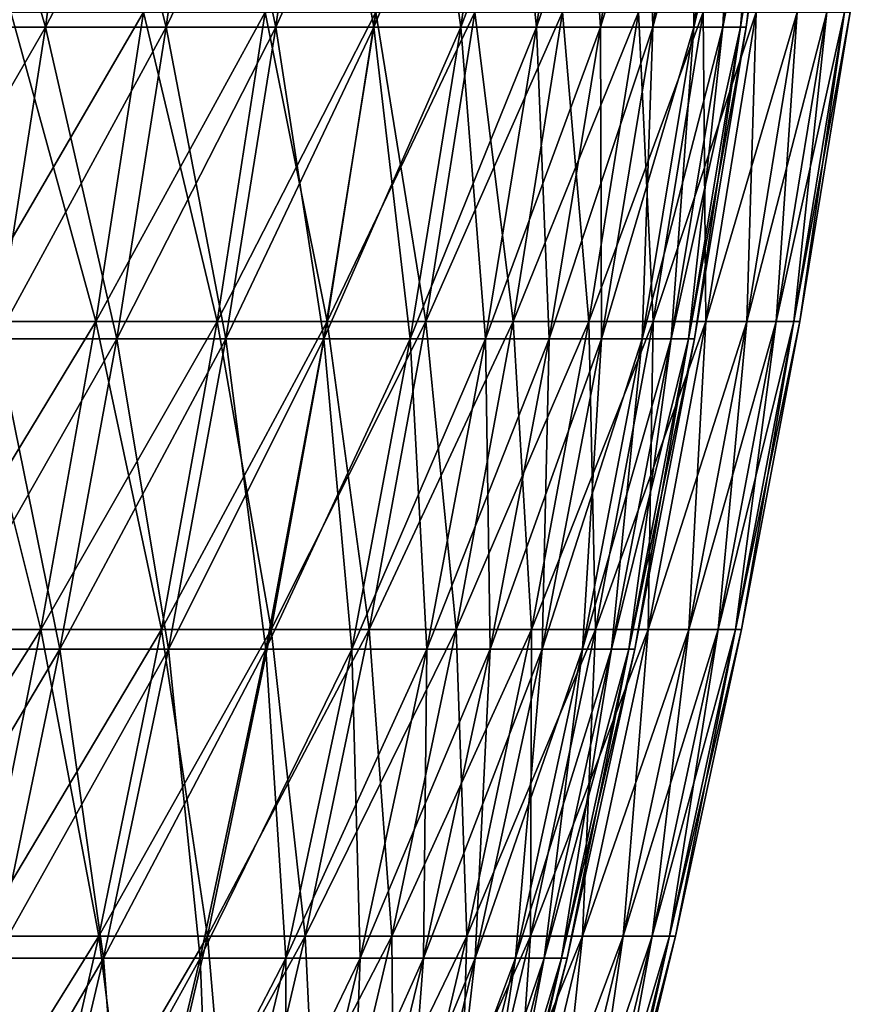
# Model space of a CAD drawing. Header units: millimetres. Extents: x -250 to 250, y 3898 to 4150.
# Tile 554 of 558: x 231 to 247, y 4093 to 4113. Entities that reach past the tile are written whole.
import ezdxf

# ---------------------------------------------------------------- set-up
doc = ezdxf.new("R2010")
doc.units = ezdxf.units.MM
doc.header["$LTSCALE"] = 5.599365
for name, color, linetype in [('2', 7, 'CONTINUOUS'), ('3', 7, 'CONTINUOUS'), ('4', 7, 'CONTINUOUS'), ('5', 7, 'CONTINUOUS')]:
    doc.layers.add(name, color=color, linetype=linetype)

msp = doc.modelspace()

# ---------------------------------------------------------------- linework, layer by layer
at = {"layer": '2', "color": 251, "linetype": 'Continuous', "true_color": 0x504f50}
for points in [[(232.205, 4106.581, -81.826), (229.575, 4106.581, -88.938), (233.154, 4112.734, -82.16), (232.205, 4106.581, -81.826)], [(233.154, 4112.734, -82.16), (229.575, 4106.581, -88.938), (230.514, 4112.734, -89.301), (233.154, 4112.734, -82.16)], [(234.615, 4106.581, -74.636), (232.205, 4106.581, -81.826), (235.574, 4112.734, -74.941), (234.615, 4106.581, -74.636)], [(235.574, 4112.734, -74.941), (232.205, 4106.581, -81.826), (233.154, 4112.734, -82.16), (235.574, 4112.734, -74.941)], [(236.802, 4106.581, -67.376), (234.615, 4106.581, -74.636), (237.77, 4112.734, -67.651), (236.802, 4106.581, -67.376)], [(237.77, 4112.734, -67.651), (234.615, 4106.581, -74.636), (235.574, 4112.734, -74.941), (237.77, 4112.734, -67.651)], [(238.765, 4106.581, -60.052), (236.802, 4106.581, -67.376), (239.741, 4112.734, -60.297), (238.765, 4106.581, -60.052)], [(239.741, 4112.734, -60.297), (236.802, 4106.581, -67.376), (237.77, 4112.734, -67.651), (239.741, 4112.734, -60.297)], [(240.501, 4106.581, -52.67), (238.765, 4106.581, -60.052), (241.484, 4112.734, -52.886), (240.501, 4106.581, -52.67)], [(241.484, 4112.734, -52.886), (238.765, 4106.581, -60.052), (239.741, 4112.734, -60.297), (241.484, 4112.734, -52.886)], [(242.009, 4106.581, -45.239), (240.501, 4106.581, -52.67), (242.998, 4112.734, -45.424), (242.009, 4106.581, -45.239)], [(242.998, 4112.734, -45.424), (240.501, 4106.581, -52.67), (241.484, 4112.734, -52.886), (242.998, 4112.734, -45.424)], [(243.287, 4106.581, -37.765), (242.009, 4106.581, -45.239), (244.281, 4112.734, -37.919), (243.287, 4106.581, -37.765)], [(244.281, 4112.734, -37.919), (242.009, 4106.581, -45.239), (242.998, 4112.734, -45.424), (244.281, 4112.734, -37.919)], [(244.335, 4106.581, -30.255), (243.287, 4106.581, -37.765), (245.333, 4112.734, -30.379), (244.335, 4106.581, -30.255)], [(245.333, 4112.734, -30.379), (243.287, 4106.581, -37.765), (244.281, 4112.734, -37.919), (245.333, 4112.734, -30.379)], [(245.15, 4106.581, -22.717), (244.335, 4106.581, -30.255), (246.152, 4112.734, -22.809), (245.15, 4106.581, -22.717)], [(246.152, 4112.734, -22.809), (244.335, 4106.581, -30.255), (245.333, 4112.734, -30.379), (246.152, 4112.734, -22.809)], [(245.734, 4106.581, -15.156), (245.15, 4106.581, -22.717), (246.738, 4112.734, -15.218), (245.734, 4106.581, -15.156)], [(246.738, 4112.734, -15.218), (245.15, 4106.581, -22.717), (246.152, 4112.734, -22.809), (246.738, 4112.734, -15.218)], [(246.084, 4106.581, -7.582), (245.734, 4106.581, -15.156), (247.09, 4112.734, -7.613), (246.084, 4106.581, -7.582)], [(247.09, 4112.734, -7.613), (245.734, 4106.581, -15.156), (246.738, 4112.734, -15.218), (247.09, 4112.734, -7.613)], [(246.201, 4106.581), (246.084, 4106.581, -7.582), (247.207, 4112.734), (246.201, 4106.581)], [(247.207, 4112.734), (246.084, 4106.581, -7.582), (247.09, 4112.734, -7.613), (247.207, 4112.734)], [(231.112, 4100.455, -81.441), (228.494, 4100.455, -88.519), (232.205, 4106.581, -81.826), (231.112, 4100.455, -81.441)], [(232.205, 4106.581, -81.826), (228.494, 4100.455, -88.519), (229.575, 4106.581, -88.938), (232.205, 4106.581, -81.826)], [(233.51, 4100.455, -74.285), (231.112, 4100.455, -81.441), (234.615, 4106.581, -74.636), (233.51, 4100.455, -74.285)], [(234.615, 4106.581, -74.636), (231.112, 4100.455, -81.441), (232.205, 4106.581, -81.826), (234.615, 4106.581, -74.636)], [(235.687, 4100.455, -67.059), (233.51, 4100.455, -74.285), (236.802, 4106.581, -67.376), (235.687, 4100.455, -67.059)], [(236.802, 4106.581, -67.376), (233.51, 4100.455, -74.285), (234.615, 4106.581, -74.636), (236.802, 4106.581, -67.376)], [(237.64, 4100.455, -59.769), (235.687, 4100.455, -67.059), (238.765, 4106.581, -60.052), (237.64, 4100.455, -59.769)], [(238.765, 4106.581, -60.052), (235.687, 4100.455, -67.059), (236.802, 4106.581, -67.376), (238.765, 4106.581, -60.052)], [(239.368, 4100.455, -52.422), (237.64, 4100.455, -59.769), (240.501, 4106.581, -52.67), (239.368, 4100.455, -52.422)], [(240.501, 4106.581, -52.67), (237.64, 4100.455, -59.769), (238.765, 4106.581, -60.052), (240.501, 4106.581, -52.67)], [(240.869, 4100.455, -45.026), (239.368, 4100.455, -52.422), (242.009, 4106.581, -45.239), (240.869, 4100.455, -45.026)], [(242.009, 4106.581, -45.239), (239.368, 4100.455, -52.422), (240.501, 4106.581, -52.67), (242.009, 4106.581, -45.239)], [(242.141, 4100.455, -37.587), (240.869, 4100.455, -45.026), (243.287, 4106.581, -37.765), (242.141, 4100.455, -37.587)], [(243.287, 4106.581, -37.765), (240.869, 4100.455, -45.026), (242.009, 4106.581, -45.239), (243.287, 4106.581, -37.765)], [(243.184, 4100.455, -30.113), (242.141, 4100.455, -37.587), (244.335, 4106.581, -30.255), (243.184, 4100.455, -30.113)], [(244.335, 4106.581, -30.255), (242.141, 4100.455, -37.587), (243.287, 4106.581, -37.765), (244.335, 4106.581, -30.255)], [(243.996, 4100.455, -22.61), (243.184, 4100.455, -30.113), (245.15, 4106.581, -22.717), (243.996, 4100.455, -22.61)], [(245.15, 4106.581, -22.717), (243.184, 4100.455, -30.113), (244.335, 4106.581, -30.255), (245.15, 4106.581, -22.717)], [(244.577, 4100.455, -15.085), (243.996, 4100.455, -22.61), (245.734, 4106.581, -15.156), (244.577, 4100.455, -15.085)], [(245.734, 4106.581, -15.156), (243.996, 4100.455, -22.61), (245.15, 4106.581, -22.717), (245.734, 4106.581, -15.156)], [(244.925, 4100.455, -7.546), (244.577, 4100.455, -15.085), (246.084, 4106.581, -7.582), (244.925, 4100.455, -7.546)], [(246.084, 4106.581, -7.582), (244.577, 4100.455, -15.085), (245.734, 4106.581, -15.156), (246.084, 4106.581, -7.582)], [(245.041, 4100.455), (244.925, 4100.455, -7.546), (246.201, 4106.581), (245.041, 4100.455)], [(246.201, 4106.581), (244.925, 4100.455, -7.546), (246.084, 4106.581, -7.582), (246.201, 4106.581)], [(229.875, 4094.359, -81.005), (227.271, 4094.359, -88.045), (231.112, 4100.455, -81.441), (229.875, 4094.359, -81.005)], [(231.112, 4100.455, -81.441), (227.271, 4094.359, -88.045), (228.494, 4100.455, -88.519), (231.112, 4100.455, -81.441)], [(232.26, 4094.359, -73.887), (229.875, 4094.359, -81.005), (233.51, 4100.455, -74.285), (232.26, 4094.359, -73.887)], [(233.51, 4100.455, -74.285), (229.875, 4094.359, -81.005), (231.112, 4100.455, -81.441), (233.51, 4100.455, -74.285)], [(234.425, 4094.359, -66.7), (232.26, 4094.359, -73.887), (235.687, 4100.455, -67.059), (234.425, 4094.359, -66.7)], [(235.687, 4100.455, -67.059), (232.26, 4094.359, -73.887), (233.51, 4100.455, -74.285), (235.687, 4100.455, -67.059)], [(236.368, 4094.359, -59.449), (234.425, 4094.359, -66.7), (237.64, 4100.455, -59.769), (236.368, 4094.359, -59.449)], [(237.64, 4100.455, -59.769), (234.425, 4094.359, -66.7), (235.687, 4100.455, -67.059), (237.64, 4100.455, -59.769)], [(238.087, 4094.359, -52.142), (236.368, 4094.359, -59.449), (239.368, 4100.455, -52.422), (238.087, 4094.359, -52.142)], [(239.368, 4100.455, -52.422), (236.368, 4094.359, -59.449), (237.64, 4100.455, -59.769), (239.368, 4100.455, -52.422)], [(239.58, 4094.359, -44.785), (238.087, 4094.359, -52.142), (240.869, 4100.455, -45.026), (239.58, 4094.359, -44.785)], [(240.869, 4100.455, -45.026), (238.087, 4094.359, -52.142), (239.368, 4100.455, -52.422), (240.869, 4100.455, -45.026)], [(240.845, 4094.359, -37.386), (239.58, 4094.359, -44.785), (242.141, 4100.455, -37.587), (240.845, 4094.359, -37.386)], [(242.141, 4100.455, -37.587), (239.58, 4094.359, -44.785), (240.869, 4100.455, -45.026), (242.141, 4100.455, -37.587)], [(241.882, 4094.359, -29.952), (240.845, 4094.359, -37.386), (243.184, 4100.455, -30.113), (241.882, 4094.359, -29.952)], [(243.184, 4100.455, -30.113), (240.845, 4094.359, -37.386), (242.141, 4100.455, -37.587), (243.184, 4100.455, -30.113)], [(242.69, 4094.359, -22.489), (241.882, 4094.359, -29.952), (243.996, 4100.455, -22.61), (242.69, 4094.359, -22.489)], [(243.996, 4100.455, -22.61), (241.882, 4094.359, -29.952), (243.184, 4100.455, -30.113), (243.996, 4100.455, -22.61)], [(243.267, 4094.359, -15.004), (242.69, 4094.359, -22.489), (244.577, 4100.455, -15.085), (243.267, 4094.359, -15.004)], [(244.577, 4100.455, -15.085), (242.69, 4094.359, -22.489), (243.996, 4100.455, -22.61), (244.577, 4100.455, -15.085)], [(243.614, 4094.359, -7.506), (243.267, 4094.359, -15.004), (244.925, 4100.455, -7.546), (243.614, 4094.359, -7.506)], [(244.925, 4100.455, -7.546), (243.267, 4094.359, -15.004), (244.577, 4100.455, -15.085), (244.925, 4100.455, -7.546)], [(243.73, 4094.359), (243.614, 4094.359, -7.506), (245.041, 4100.455), (243.73, 4094.359)], [(245.041, 4100.455), (243.614, 4094.359, -7.506), (244.925, 4100.455, -7.546), (245.041, 4100.455)], [(230.866, 4088.298, -73.444), (228.494, 4088.298, -80.518), (232.26, 4094.359, -73.887), (230.866, 4088.298, -73.444)], [(232.26, 4094.359, -73.887), (228.494, 4088.298, -80.518), (229.875, 4094.359, -81.005), (232.26, 4094.359, -73.887)], [(233.018, 4088.298, -66.299), (230.866, 4088.298, -73.444), (234.425, 4094.359, -66.7), (233.018, 4088.298, -66.299)], [(234.425, 4094.359, -66.7), (230.866, 4088.298, -73.444), (232.26, 4094.359, -73.887), (234.425, 4094.359, -66.7)], [(234.949, 4088.298, -59.092), (233.018, 4088.298, -66.299), (236.368, 4094.359, -59.449), (234.949, 4088.298, -59.092)], [(236.368, 4094.359, -59.449), (233.018, 4088.298, -66.299), (234.425, 4094.359, -66.7), (236.368, 4094.359, -59.449)], [(236.657, 4088.298, -51.829), (234.949, 4088.298, -59.092), (238.087, 4094.359, -52.142), (236.657, 4088.298, -51.829)], [(238.087, 4094.359, -52.142), (234.949, 4088.298, -59.092), (236.368, 4094.359, -59.449), (238.087, 4094.359, -52.142)], [(238.141, 4088.298, -44.516), (236.657, 4088.298, -51.829), (239.58, 4094.359, -44.785), (238.141, 4088.298, -44.516)], [(239.58, 4094.359, -44.785), (236.657, 4088.298, -51.829), (238.087, 4094.359, -52.142), (239.58, 4094.359, -44.785)], [(239.399, 4088.298, -37.162), (238.141, 4088.298, -44.516), (240.845, 4094.359, -37.386), (239.399, 4088.298, -37.162)], [(240.845, 4094.359, -37.386), (238.141, 4088.298, -44.516), (239.58, 4094.359, -44.785), (240.845, 4094.359, -37.386)], [(240.43, 4088.298, -29.772), (239.399, 4088.298, -37.162), (241.882, 4094.359, -29.952), (240.43, 4088.298, -29.772)], [(241.882, 4094.359, -29.952), (239.399, 4088.298, -37.162), (240.845, 4094.359, -37.386), (241.882, 4094.359, -29.952)], [(241.233, 4088.298, -22.353), (240.43, 4088.298, -29.772), (242.69, 4094.359, -22.489), (241.233, 4088.298, -22.353)], [(242.69, 4094.359, -22.489), (240.43, 4088.298, -29.772), (241.882, 4094.359, -29.952), (242.69, 4094.359, -22.489)], [(241.807, 4088.298, -14.914), (241.233, 4088.298, -22.353), (243.267, 4094.359, -15.004), (241.807, 4088.298, -14.914)], [(243.267, 4094.359, -15.004), (241.233, 4088.298, -22.353), (242.69, 4094.359, -22.489), (243.267, 4094.359, -15.004)], [(242.151, 4088.298, -7.461), (241.807, 4088.298, -14.914), (243.614, 4094.359, -7.506), (242.151, 4088.298, -7.461)], [(243.614, 4094.359, -7.506), (241.807, 4088.298, -14.914), (243.267, 4094.359, -15.004), (243.614, 4094.359, -7.506)], [(242.266, 4088.298), (242.151, 4088.298, -7.461), (243.73, 4094.359), (242.266, 4088.298)], [(243.73, 4094.359), (242.151, 4088.298, -7.461), (243.614, 4094.359, -7.506), (243.73, 4094.359)]]:
    msp.add_3dface(points, dxfattribs=at)
at = {"layer": '3', "color": 251, "linetype": 'Continuous', "true_color": 0x504f50}
for points in [[(229.575, 4106.581, 88.938), (232.205, 4106.581, 81.826), (230.514, 4112.734, 89.301), (229.575, 4106.581, 88.938)], [(230.514, 4112.734, 89.301), (232.205, 4106.581, 81.826), (233.154, 4112.734, 82.16), (230.514, 4112.734, 89.301)], [(232.205, 4106.581, 81.826), (234.615, 4106.581, 74.636), (233.154, 4112.734, 82.16), (232.205, 4106.581, 81.826)], [(233.154, 4112.734, 82.16), (234.615, 4106.581, 74.636), (235.574, 4112.734, 74.941), (233.154, 4112.734, 82.16)], [(234.615, 4106.581, 74.636), (236.802, 4106.581, 67.376), (235.574, 4112.734, 74.941), (234.615, 4106.581, 74.636)], [(235.574, 4112.734, 74.941), (236.802, 4106.581, 67.376), (237.77, 4112.734, 67.651), (235.574, 4112.734, 74.941)], [(236.802, 4106.581, 67.376), (238.765, 4106.581, 60.052), (237.77, 4112.734, 67.651), (236.802, 4106.581, 67.376)], [(237.77, 4112.734, 67.651), (238.765, 4106.581, 60.052), (239.741, 4112.734, 60.297), (237.77, 4112.734, 67.651)], [(238.765, 4106.581, 60.052), (240.501, 4106.581, 52.67), (239.741, 4112.734, 60.297), (238.765, 4106.581, 60.052)], [(239.741, 4112.734, 60.297), (240.501, 4106.581, 52.67), (241.484, 4112.734, 52.886), (239.741, 4112.734, 60.297)], [(240.501, 4106.581, 52.67), (242.009, 4106.581, 45.239), (241.484, 4112.734, 52.886), (240.501, 4106.581, 52.67)], [(241.484, 4112.734, 52.886), (242.009, 4106.581, 45.239), (242.998, 4112.734, 45.424), (241.484, 4112.734, 52.886)], [(242.009, 4106.581, 45.239), (243.287, 4106.581, 37.765), (242.998, 4112.734, 45.424), (242.009, 4106.581, 45.239)], [(242.998, 4112.734, 45.424), (243.287, 4106.581, 37.765), (244.281, 4112.734, 37.919), (242.998, 4112.734, 45.424)], [(243.287, 4106.581, 37.765), (244.335, 4106.581, 30.255), (244.281, 4112.734, 37.919), (243.287, 4106.581, 37.765)], [(244.281, 4112.734, 37.919), (244.335, 4106.581, 30.255), (245.333, 4112.734, 30.379), (244.281, 4112.734, 37.919)], [(244.335, 4106.581, 30.255), (245.15, 4106.581, 22.717), (245.333, 4112.734, 30.379), (244.335, 4106.581, 30.255)], [(245.15, 4106.581, 22.717), (245.734, 4106.581, 15.156), (246.152, 4112.734, 22.809), (245.15, 4106.581, 22.717)], [(245.333, 4112.734, 30.379), (245.15, 4106.581, 22.717), (246.152, 4112.734, 22.809), (245.333, 4112.734, 30.379)], [(245.734, 4106.581, 15.156), (246.084, 4106.581, 7.582), (246.738, 4112.734, 15.218), (245.734, 4106.581, 15.156)], [(246.152, 4112.734, 22.809), (245.734, 4106.581, 15.156), (246.738, 4112.734, 15.218), (246.152, 4112.734, 22.809)], [(246.084, 4106.581, 7.582), (246.201, 4106.581), (247.09, 4112.734, 7.613), (246.084, 4106.581, 7.582)], [(246.738, 4112.734, 15.218), (246.084, 4106.581, 7.582), (247.09, 4112.734, 7.613), (246.738, 4112.734, 15.218)], [(246.201, 4106.581), (247.207, 4112.734), (247.09, 4112.734, 7.613), (246.201, 4106.581)], [(228.494, 4100.455, 88.519), (231.112, 4100.455, 81.441), (229.575, 4106.581, 88.938), (228.494, 4100.455, 88.519)], [(229.575, 4106.581, 88.938), (231.112, 4100.455, 81.441), (232.205, 4106.581, 81.826), (229.575, 4106.581, 88.938)], [(231.112, 4100.455, 81.441), (233.51, 4100.455, 74.285), (232.205, 4106.581, 81.826), (231.112, 4100.455, 81.441)], [(232.205, 4106.581, 81.826), (233.51, 4100.455, 74.285), (234.615, 4106.581, 74.636), (232.205, 4106.581, 81.826)], [(233.51, 4100.455, 74.285), (235.687, 4100.455, 67.059), (234.615, 4106.581, 74.636), (233.51, 4100.455, 74.285)], [(234.615, 4106.581, 74.636), (235.687, 4100.455, 67.059), (236.802, 4106.581, 67.376), (234.615, 4106.581, 74.636)], [(235.687, 4100.455, 67.059), (237.64, 4100.455, 59.769), (236.802, 4106.581, 67.376), (235.687, 4100.455, 67.059)], [(236.802, 4106.581, 67.376), (237.64, 4100.455, 59.769), (238.765, 4106.581, 60.052), (236.802, 4106.581, 67.376)], [(237.64, 4100.455, 59.769), (239.368, 4100.455, 52.422), (238.765, 4106.581, 60.052), (237.64, 4100.455, 59.769)], [(238.765, 4106.581, 60.052), (239.368, 4100.455, 52.422), (240.501, 4106.581, 52.67), (238.765, 4106.581, 60.052)], [(239.368, 4100.455, 52.422), (240.869, 4100.455, 45.026), (240.501, 4106.581, 52.67), (239.368, 4100.455, 52.422)], [(240.501, 4106.581, 52.67), (240.869, 4100.455, 45.026), (242.009, 4106.581, 45.239), (240.501, 4106.581, 52.67)], [(240.869, 4100.455, 45.026), (242.141, 4100.455, 37.587), (242.009, 4106.581, 45.239), (240.869, 4100.455, 45.026)], [(242.009, 4106.581, 45.239), (242.141, 4100.455, 37.587), (243.287, 4106.581, 37.765), (242.009, 4106.581, 45.239)], [(242.141, 4100.455, 37.587), (243.184, 4100.455, 30.113), (243.287, 4106.581, 37.765), (242.141, 4100.455, 37.587)], [(243.184, 4100.455, 30.113), (243.996, 4100.455, 22.61), (244.335, 4106.581, 30.255), (243.184, 4100.455, 30.113)], [(243.287, 4106.581, 37.765), (243.184, 4100.455, 30.113), (244.335, 4106.581, 30.255), (243.287, 4106.581, 37.765)], [(243.996, 4100.455, 22.61), (244.577, 4100.455, 15.085), (245.15, 4106.581, 22.717), (243.996, 4100.455, 22.61)], [(244.335, 4106.581, 30.255), (243.996, 4100.455, 22.61), (245.15, 4106.581, 22.717), (244.335, 4106.581, 30.255)], [(244.577, 4100.455, 15.085), (244.925, 4100.455, 7.546), (245.734, 4106.581, 15.156), (244.577, 4100.455, 15.085)], [(245.15, 4106.581, 22.717), (244.577, 4100.455, 15.085), (245.734, 4106.581, 15.156), (245.15, 4106.581, 22.717)], [(244.925, 4100.455, 7.546), (245.041, 4100.455), (246.084, 4106.581, 7.582), (244.925, 4100.455, 7.546)], [(245.734, 4106.581, 15.156), (244.925, 4100.455, 7.546), (246.084, 4106.581, 7.582), (245.734, 4106.581, 15.156)], [(245.041, 4100.455), (246.201, 4106.581), (246.084, 4106.581, 7.582), (245.041, 4100.455)], [(228.494, 4100.455, 88.519), (229.875, 4094.359, 81.005), (231.112, 4100.455, 81.441), (228.494, 4100.455, 88.519)], [(229.875, 4094.359, 81.005), (232.26, 4094.359, 73.887), (231.112, 4100.455, 81.441), (229.875, 4094.359, 81.005)], [(231.112, 4100.455, 81.441), (232.26, 4094.359, 73.887), (233.51, 4100.455, 74.285), (231.112, 4100.455, 81.441)], [(232.26, 4094.359, 73.887), (234.425, 4094.359, 66.7), (233.51, 4100.455, 74.285), (232.26, 4094.359, 73.887)], [(233.51, 4100.455, 74.285), (234.425, 4094.359, 66.7), (235.687, 4100.455, 67.059), (233.51, 4100.455, 74.285)], [(234.425, 4094.359, 66.7), (236.368, 4094.359, 59.449), (235.687, 4100.455, 67.059), (234.425, 4094.359, 66.7)], [(235.687, 4100.455, 67.059), (236.368, 4094.359, 59.449), (237.64, 4100.455, 59.769), (235.687, 4100.455, 67.059)], [(236.368, 4094.359, 59.449), (238.087, 4094.359, 52.142), (237.64, 4100.455, 59.769), (236.368, 4094.359, 59.449)], [(237.64, 4100.455, 59.769), (238.087, 4094.359, 52.142), (239.368, 4100.455, 52.422), (237.64, 4100.455, 59.769)], [(238.087, 4094.359, 52.142), (239.58, 4094.359, 44.785), (239.368, 4100.455, 52.422), (238.087, 4094.359, 52.142)], [(239.368, 4100.455, 52.422), (239.58, 4094.359, 44.785), (240.869, 4100.455, 45.026), (239.368, 4100.455, 52.422)], [(239.58, 4094.359, 44.785), (240.845, 4094.359, 37.386), (240.869, 4100.455, 45.026), (239.58, 4094.359, 44.785)], [(240.845, 4094.359, 37.386), (241.882, 4094.359, 29.952), (242.141, 4100.455, 37.587), (240.845, 4094.359, 37.386)], [(240.869, 4100.455, 45.026), (240.845, 4094.359, 37.386), (242.141, 4100.455, 37.587), (240.869, 4100.455, 45.026)], [(241.882, 4094.359, 29.952), (242.69, 4094.359, 22.489), (243.184, 4100.455, 30.113), (241.882, 4094.359, 29.952)], [(242.141, 4100.455, 37.587), (241.882, 4094.359, 29.952), (243.184, 4100.455, 30.113), (242.141, 4100.455, 37.587)], [(242.69, 4094.359, 22.489), (243.267, 4094.359, 15.004), (243.996, 4100.455, 22.61), (242.69, 4094.359, 22.489)], [(243.184, 4100.455, 30.113), (242.69, 4094.359, 22.489), (243.996, 4100.455, 22.61), (243.184, 4100.455, 30.113)], [(243.267, 4094.359, 15.004), (243.614, 4094.359, 7.506), (244.577, 4100.455, 15.085), (243.267, 4094.359, 15.004)], [(243.996, 4100.455, 22.61), (243.267, 4094.359, 15.004), (244.577, 4100.455, 15.085), (243.996, 4100.455, 22.61)], [(243.614, 4094.359, 7.506), (243.73, 4094.359), (244.925, 4100.455, 7.546), (243.614, 4094.359, 7.506)], [(244.577, 4100.455, 15.085), (243.614, 4094.359, 7.506), (244.925, 4100.455, 7.546), (244.577, 4100.455, 15.085)], [(243.73, 4094.359), (245.041, 4100.455), (244.925, 4100.455, 7.546), (243.73, 4094.359)], [(228.494, 4088.298, 80.518), (230.866, 4088.298, 73.444), (229.875, 4094.359, 81.005), (228.494, 4088.298, 80.518)], [(229.875, 4094.359, 81.005), (230.866, 4088.298, 73.444), (232.26, 4094.359, 73.887), (229.875, 4094.359, 81.005)], [(230.866, 4088.298, 73.444), (233.018, 4088.298, 66.299), (232.26, 4094.359, 73.887), (230.866, 4088.298, 73.444)], [(232.26, 4094.359, 73.887), (233.018, 4088.298, 66.299), (234.425, 4094.359, 66.7), (232.26, 4094.359, 73.887)], [(233.018, 4088.298, 66.299), (234.949, 4088.298, 59.092), (234.425, 4094.359, 66.7), (233.018, 4088.298, 66.299)], [(234.425, 4094.359, 66.7), (234.949, 4088.298, 59.092), (236.368, 4094.359, 59.449), (234.425, 4094.359, 66.7)], [(234.949, 4088.298, 59.092), (236.657, 4088.298, 51.829), (236.368, 4094.359, 59.449), (234.949, 4088.298, 59.092)], [(236.368, 4094.359, 59.449), (236.657, 4088.298, 51.829), (238.087, 4094.359, 52.142), (236.368, 4094.359, 59.449)], [(236.657, 4088.298, 51.829), (238.141, 4088.298, 44.516), (238.087, 4094.359, 52.142), (236.657, 4088.298, 51.829)], [(238.087, 4094.359, 52.142), (238.141, 4088.298, 44.516), (239.58, 4094.359, 44.785), (238.087, 4094.359, 52.142)], [(238.141, 4088.298, 44.516), (239.399, 4088.298, 37.162), (239.58, 4094.359, 44.785), (238.141, 4088.298, 44.516)], [(239.399, 4088.298, 37.162), (240.43, 4088.298, 29.772), (240.845, 4094.359, 37.386), (239.399, 4088.298, 37.162)], [(239.58, 4094.359, 44.785), (239.399, 4088.298, 37.162), (240.845, 4094.359, 37.386), (239.58, 4094.359, 44.785)], [(240.43, 4088.298, 29.772), (241.233, 4088.298, 22.353), (241.882, 4094.359, 29.952), (240.43, 4088.298, 29.772)], [(240.845, 4094.359, 37.386), (240.43, 4088.298, 29.772), (241.882, 4094.359, 29.952), (240.845, 4094.359, 37.386)], [(241.233, 4088.298, 22.353), (241.807, 4088.298, 14.914), (242.69, 4094.359, 22.489), (241.233, 4088.298, 22.353)], [(241.882, 4094.359, 29.952), (241.233, 4088.298, 22.353), (242.69, 4094.359, 22.489), (241.882, 4094.359, 29.952)], [(241.807, 4088.298, 14.914), (242.151, 4088.298, 7.461), (243.267, 4094.359, 15.004), (241.807, 4088.298, 14.914)], [(242.69, 4094.359, 22.489), (241.807, 4088.298, 14.914), (243.267, 4094.359, 15.004), (242.69, 4094.359, 22.489)], [(242.151, 4088.298, 7.461), (242.266, 4088.298), (243.614, 4094.359, 7.506), (242.151, 4088.298, 7.461)], [(243.267, 4094.359, 15.004), (242.151, 4088.298, 7.461), (243.614, 4094.359, 7.506), (243.267, 4094.359, 15.004)], [(242.266, 4088.298), (243.73, 4094.359), (243.614, 4094.359, 7.506), (242.266, 4088.298)]]:
    msp.add_3dface(points, dxfattribs=at)
at = {"layer": '4', "color": 155, "linetype": 'Continuous', "true_color": 0x4a708c}
for points in [[(231.204, 4112.436, 81.473), (228.585, 4112.436, 88.554), (232.027, 4118.661, 81.763), (231.204, 4112.436, 81.473)], [(232.027, 4118.661, 81.763), (228.585, 4112.436, 88.554), (229.399, 4118.661, 88.87), (232.027, 4118.661, 81.763)], [(233.603, 4112.436, 74.314), (231.204, 4112.436, 81.473), (234.435, 4118.661, 74.579), (233.603, 4112.436, 74.314)], [(234.435, 4118.661, 74.579), (231.204, 4112.436, 81.473), (232.027, 4118.661, 81.763), (234.435, 4118.661, 74.579)], [(235.781, 4112.436, 67.085), (233.603, 4112.436, 74.314), (236.621, 4118.661, 67.324), (235.781, 4112.436, 67.085)], [(236.621, 4118.661, 67.324), (233.603, 4112.436, 74.314), (234.435, 4118.661, 74.579), (236.621, 4118.661, 67.324)], [(237.735, 4112.436, 59.793), (235.781, 4112.436, 67.085), (238.582, 4118.661, 60.006), (237.735, 4112.436, 59.793)], [(238.582, 4118.661, 60.006), (235.781, 4112.436, 67.085), (236.621, 4118.661, 67.324), (238.582, 4118.661, 60.006)], [(239.463, 4112.436, 52.443), (237.735, 4112.436, 59.793), (240.316, 4118.661, 52.63), (239.463, 4112.436, 52.443)], [(240.316, 4118.661, 52.63), (237.735, 4112.436, 59.793), (238.582, 4118.661, 60.006), (240.316, 4118.661, 52.63)], [(240.965, 4112.436, 45.044), (239.463, 4112.436, 52.443), (241.823, 4118.661, 45.205), (240.965, 4112.436, 45.044)], [(241.823, 4118.661, 45.205), (239.463, 4112.436, 52.443), (240.316, 4118.661, 52.63), (241.823, 4118.661, 45.205)], [(242.238, 4112.436, 37.602), (240.965, 4112.436, 45.044), (243.1, 4118.661, 37.736), (242.238, 4112.436, 37.602)], [(243.1, 4118.661, 37.736), (240.965, 4112.436, 45.044), (241.823, 4118.661, 45.205), (243.1, 4118.661, 37.736)], [(243.281, 4112.436, 30.125), (242.238, 4112.436, 37.602), (244.147, 4118.661, 30.232), (243.281, 4112.436, 30.125)], [(244.147, 4118.661, 30.232), (242.238, 4112.436, 37.602), (243.1, 4118.661, 37.736), (244.147, 4118.661, 30.232)], [(244.093, 4112.436, 22.619), (243.281, 4112.436, 30.125), (244.962, 4118.661, 22.699), (244.093, 4112.436, 22.619)], [(244.962, 4118.661, 22.699), (243.281, 4112.436, 30.125), (244.147, 4118.661, 30.232), (244.962, 4118.661, 22.699)], [(244.674, 4112.436, 15.091), (244.093, 4112.436, 22.619), (245.545, 4118.661, 15.145), (244.674, 4112.436, 15.091)], [(245.545, 4118.661, 15.145), (244.093, 4112.436, 22.619), (244.962, 4118.661, 22.699), (245.545, 4118.661, 15.145)], [(245.022, 4112.436, 7.549), (244.674, 4112.436, 15.091), (245.895, 4118.661, 7.576), (245.022, 4112.436, 7.549)], [(245.895, 4118.661, 7.576), (244.674, 4112.436, 15.091), (245.545, 4118.661, 15.145), (245.895, 4118.661, 7.576)], [(245.139, 4112.436), (245.022, 4112.436, 7.549), (246.012, 4118.661), (245.139, 4112.436)], [(246.012, 4118.661), (245.022, 4112.436, 7.549), (245.895, 4118.661, 7.576), (246.012, 4118.661)], [(230.231, 4106.235, 81.13), (227.624, 4106.235, 88.182), (231.204, 4112.436, 81.473), (230.231, 4106.235, 81.13)], [(231.204, 4112.436, 81.473), (227.624, 4106.235, 88.182), (228.585, 4112.436, 88.554), (231.204, 4112.436, 81.473)], [(232.621, 4106.235, 74.002), (230.231, 4106.235, 81.13), (233.603, 4112.436, 74.314), (232.621, 4106.235, 74.002)], [(233.603, 4112.436, 74.314), (230.231, 4106.235, 81.13), (231.204, 4112.436, 81.473), (233.603, 4112.436, 74.314)], [(234.789, 4106.235, 66.803), (232.621, 4106.235, 74.002), (235.781, 4112.436, 67.085), (234.789, 4106.235, 66.803)], [(235.781, 4112.436, 67.085), (232.621, 4106.235, 74.002), (233.603, 4112.436, 74.314), (235.781, 4112.436, 67.085)], [(236.735, 4106.235, 59.541), (234.789, 4106.235, 66.803), (237.735, 4112.436, 59.793), (236.735, 4106.235, 59.541)], [(237.735, 4112.436, 59.793), (234.789, 4106.235, 66.803), (235.781, 4112.436, 67.085), (237.735, 4112.436, 59.793)], [(238.456, 4106.235, 52.223), (236.735, 4106.235, 59.541), (239.463, 4112.436, 52.443), (238.456, 4106.235, 52.223)], [(239.463, 4112.436, 52.443), (236.735, 4106.235, 59.541), (237.735, 4112.436, 59.793), (239.463, 4112.436, 52.443)], [(239.951, 4106.235, 44.855), (238.456, 4106.235, 52.223), (240.965, 4112.436, 45.044), (239.951, 4106.235, 44.855)], [(240.965, 4112.436, 45.044), (238.456, 4106.235, 52.223), (239.463, 4112.436, 52.443), (240.965, 4112.436, 45.044)], [(241.219, 4106.235, 37.444), (239.951, 4106.235, 44.855), (242.238, 4112.436, 37.602), (241.219, 4106.235, 37.444)], [(242.238, 4112.436, 37.602), (239.951, 4106.235, 44.855), (240.965, 4112.436, 45.044), (242.238, 4112.436, 37.602)], [(242.258, 4106.235, 29.998), (241.219, 4106.235, 37.444), (243.281, 4112.436, 30.125), (242.258, 4106.235, 29.998)], [(243.281, 4112.436, 30.125), (241.219, 4106.235, 37.444), (242.238, 4112.436, 37.602), (243.281, 4112.436, 30.125)], [(243.067, 4106.235, 22.523), (242.258, 4106.235, 29.998), (244.093, 4112.436, 22.619), (243.067, 4106.235, 22.523)], [(244.093, 4112.436, 22.619), (242.258, 4106.235, 29.998), (243.281, 4112.436, 30.125), (244.093, 4112.436, 22.619)], [(243.645, 4106.235, 15.028), (243.067, 4106.235, 22.523), (244.674, 4112.436, 15.091), (243.645, 4106.235, 15.028)], [(244.674, 4112.436, 15.091), (243.067, 4106.235, 22.523), (244.093, 4112.436, 22.619), (244.674, 4112.436, 15.091)], [(243.992, 4106.235, 7.517), (243.645, 4106.235, 15.028), (245.022, 4112.436, 7.549), (243.992, 4106.235, 7.517)], [(245.022, 4112.436, 7.549), (243.645, 4106.235, 15.028), (244.674, 4112.436, 15.091), (245.022, 4112.436, 7.549)], [(244.108, 4106.235), (243.992, 4106.235, 7.517), (245.139, 4112.436), (244.108, 4106.235)], [(245.139, 4112.436), (243.992, 4106.235, 7.517), (245.022, 4112.436, 7.549), (245.139, 4112.436)], [(231.489, 4100.063, 73.642), (229.111, 4100.063, 80.736), (232.621, 4106.235, 74.002), (231.489, 4100.063, 73.642)], [(232.621, 4106.235, 74.002), (229.111, 4100.063, 80.736), (230.231, 4106.235, 81.13), (232.621, 4106.235, 74.002)], [(233.647, 4100.063, 66.478), (231.489, 4100.063, 73.642), (234.789, 4106.235, 66.803), (233.647, 4100.063, 66.478)], [(234.789, 4106.235, 66.803), (231.489, 4100.063, 73.642), (232.621, 4106.235, 74.002), (234.789, 4106.235, 66.803)], [(235.583, 4100.063, 59.252), (233.647, 4100.063, 66.478), (236.735, 4106.235, 59.541), (235.583, 4100.063, 59.252)], [(236.735, 4106.235, 59.541), (233.647, 4100.063, 66.478), (234.789, 4106.235, 66.803), (236.735, 4106.235, 59.541)], [(237.296, 4100.063, 51.969), (235.583, 4100.063, 59.252), (238.456, 4106.235, 52.223), (237.296, 4100.063, 51.969)], [(238.456, 4106.235, 52.223), (235.583, 4100.063, 59.252), (236.735, 4106.235, 59.541), (238.456, 4106.235, 52.223)], [(238.784, 4100.063, 44.636), (237.296, 4100.063, 51.969), (239.951, 4106.235, 44.855), (238.784, 4100.063, 44.636)], [(239.951, 4106.235, 44.855), (237.296, 4100.063, 51.969), (238.456, 4106.235, 52.223), (239.951, 4106.235, 44.855)], [(240.045, 4100.063, 37.262), (238.784, 4100.063, 44.636), (241.219, 4106.235, 37.444), (240.045, 4100.063, 37.262)], [(241.219, 4106.235, 37.444), (238.784, 4100.063, 44.636), (239.951, 4106.235, 44.855), (241.219, 4106.235, 37.444)], [(241.079, 4100.063, 29.852), (240.045, 4100.063, 37.262), (242.258, 4106.235, 29.998), (241.079, 4100.063, 29.852)], [(242.258, 4106.235, 29.998), (240.045, 4100.063, 37.262), (241.219, 4106.235, 37.444), (242.258, 4106.235, 29.998)], [(241.884, 4100.063, 22.414), (241.079, 4100.063, 29.852), (243.067, 4106.235, 22.523), (241.884, 4100.063, 22.414)], [(243.067, 4106.235, 22.523), (241.079, 4100.063, 29.852), (242.258, 4106.235, 29.998), (243.067, 4106.235, 22.523)], [(242.46, 4100.063, 14.954), (241.884, 4100.063, 22.414), (243.645, 4106.235, 15.028), (242.46, 4100.063, 14.954)], [(243.645, 4106.235, 15.028), (241.884, 4100.063, 22.414), (243.067, 4106.235, 22.523), (243.645, 4106.235, 15.028)], [(242.805, 4100.063, 7.481), (242.46, 4100.063, 14.954), (243.992, 4106.235, 7.517), (242.805, 4100.063, 7.481)], [(243.992, 4106.235, 7.517), (242.46, 4100.063, 14.954), (243.645, 4106.235, 15.028), (243.992, 4106.235, 7.517)], [(242.92, 4100.063), (242.805, 4100.063, 7.481), (244.108, 4106.235), (242.92, 4100.063)], [(244.108, 4106.235), (242.805, 4100.063, 7.481), (243.992, 4106.235, 7.517), (244.108, 4106.235)], [(230.209, 4093.922, 73.235), (227.844, 4093.922, 80.289), (231.489, 4100.063, 73.642), (230.209, 4093.922, 73.235)], [(231.489, 4100.063, 73.642), (227.844, 4093.922, 80.289), (229.111, 4100.063, 80.736), (231.489, 4100.063, 73.642)], [(232.355, 4093.922, 66.111), (230.209, 4093.922, 73.235), (233.647, 4100.063, 66.478), (232.355, 4093.922, 66.111)], [(233.647, 4100.063, 66.478), (230.209, 4093.922, 73.235), (231.489, 4100.063, 73.642), (233.647, 4100.063, 66.478)], [(234.28, 4093.922, 58.924), (232.355, 4093.922, 66.111), (235.583, 4100.063, 59.252), (234.28, 4093.922, 58.924)], [(235.583, 4100.063, 59.252), (232.355, 4093.922, 66.111), (233.647, 4100.063, 66.478), (235.583, 4100.063, 59.252)], [(235.984, 4093.922, 51.681), (234.28, 4093.922, 58.924), (237.296, 4100.063, 51.969), (235.984, 4093.922, 51.681)], [(237.296, 4100.063, 51.969), (234.28, 4093.922, 58.924), (235.583, 4100.063, 59.252), (237.296, 4100.063, 51.969)], [(237.463, 4093.922, 44.39), (235.984, 4093.922, 51.681), (238.784, 4100.063, 44.636), (237.463, 4093.922, 44.39)], [(238.784, 4100.063, 44.636), (235.984, 4093.922, 51.681), (237.296, 4100.063, 51.969), (238.784, 4100.063, 44.636)], [(238.718, 4093.922, 37.056), (237.463, 4093.922, 44.39), (240.045, 4100.063, 37.262), (238.718, 4093.922, 37.056)], [(240.045, 4100.063, 37.262), (237.463, 4093.922, 44.39), (238.784, 4100.063, 44.636), (240.045, 4100.063, 37.262)], [(239.746, 4093.922, 29.687), (238.718, 4093.922, 37.056), (241.079, 4100.063, 29.852), (239.746, 4093.922, 29.687)], [(241.079, 4100.063, 29.852), (238.718, 4093.922, 37.056), (240.045, 4100.063, 37.262), (241.079, 4100.063, 29.852)], [(240.546, 4093.922, 22.29), (239.746, 4093.922, 29.687), (241.884, 4100.063, 22.414), (240.546, 4093.922, 22.29)], [(241.884, 4100.063, 22.414), (239.746, 4093.922, 29.687), (241.079, 4100.063, 29.852), (241.884, 4100.063, 22.414)], [(241.119, 4093.922, 14.872), (240.546, 4093.922, 22.29), (242.46, 4100.063, 14.954), (241.119, 4093.922, 14.872)], [(242.46, 4100.063, 14.954), (240.546, 4093.922, 22.29), (241.884, 4100.063, 22.414), (242.46, 4100.063, 14.954)], [(241.462, 4093.922, 7.439), (241.119, 4093.922, 14.872), (242.805, 4100.063, 7.481), (241.462, 4093.922, 7.439)], [(242.805, 4100.063, 7.481), (241.119, 4093.922, 14.872), (242.46, 4100.063, 14.954), (242.805, 4100.063, 7.481)], [(241.577, 4093.922), (241.462, 4093.922, 7.439), (242.92, 4100.063), (241.577, 4093.922)], [(242.92, 4100.063), (241.462, 4093.922, 7.439), (242.805, 4100.063, 7.481), (242.92, 4100.063)], [(230.913, 4087.818, 65.7), (228.78, 4087.818, 72.78), (232.355, 4093.922, 66.111), (230.913, 4087.818, 65.7)], [(232.355, 4093.922, 66.111), (228.78, 4087.818, 72.78), (230.209, 4093.922, 73.235), (232.355, 4093.922, 66.111)], [(232.827, 4087.818, 58.558), (230.913, 4087.818, 65.7), (234.28, 4093.922, 58.924), (232.827, 4087.818, 58.558)], [(234.28, 4093.922, 58.924), (230.913, 4087.818, 65.7), (232.355, 4093.922, 66.111), (234.28, 4093.922, 58.924)], [(234.52, 4087.818, 51.361), (232.827, 4087.818, 58.558), (235.984, 4093.922, 51.681), (234.52, 4087.818, 51.361)], [(235.984, 4093.922, 51.681), (232.827, 4087.818, 58.558), (234.28, 4093.922, 58.924), (235.984, 4093.922, 51.681)], [(235.99, 4087.818, 44.114), (234.52, 4087.818, 51.361), (237.463, 4093.922, 44.39), (235.99, 4087.818, 44.114)], [(237.463, 4093.922, 44.39), (234.52, 4087.818, 51.361), (235.984, 4093.922, 51.681), (237.463, 4093.922, 44.39)], [(237.237, 4087.818, 36.826), (235.99, 4087.818, 44.114), (238.718, 4093.922, 37.056), (237.237, 4087.818, 36.826)], [(238.718, 4093.922, 37.056), (235.99, 4087.818, 44.114), (237.463, 4093.922, 44.39), (238.718, 4093.922, 37.056)], [(238.258, 4087.818, 29.503), (237.237, 4087.818, 36.826), (239.746, 4093.922, 29.687), (238.258, 4087.818, 29.503)], [(239.746, 4093.922, 29.687), (237.237, 4087.818, 36.826), (238.718, 4093.922, 37.056), (239.746, 4093.922, 29.687)], [(239.054, 4087.818, 22.152), (238.258, 4087.818, 29.503), (240.546, 4093.922, 22.29), (239.054, 4087.818, 22.152)], [(240.546, 4093.922, 22.29), (238.258, 4087.818, 29.503), (239.746, 4093.922, 29.687), (240.546, 4093.922, 22.29)], [(239.623, 4087.818, 14.779), (239.054, 4087.818, 22.152), (241.119, 4093.922, 14.872), (239.623, 4087.818, 14.779)], [(241.119, 4093.922, 14.872), (239.054, 4087.818, 22.152), (240.546, 4093.922, 22.29), (241.119, 4093.922, 14.872)], [(239.964, 4087.818, 7.393), (239.623, 4087.818, 14.779), (241.462, 4093.922, 7.439), (239.964, 4087.818, 7.393)], [(241.462, 4093.922, 7.439), (239.623, 4087.818, 14.779), (241.119, 4093.922, 14.872), (241.462, 4093.922, 7.439)], [(240.078, 4087.818), (239.964, 4087.818, 7.393), (241.577, 4093.922), (240.078, 4087.818)], [(241.577, 4093.922), (239.964, 4087.818, 7.393), (241.462, 4093.922, 7.439), (241.577, 4093.922)]]:
    msp.add_3dface(points, dxfattribs=at)
at = {"layer": '5', "color": 155, "linetype": 'Continuous', "true_color": 0x4a708c}
for points in [[(228.585, 4112.436, -88.554), (231.204, 4112.436, -81.473), (229.399, 4118.661, -88.87), (228.585, 4112.436, -88.554)], [(229.399, 4118.661, -88.87), (231.204, 4112.436, -81.473), (232.027, 4118.661, -81.763), (229.399, 4118.661, -88.87)], [(231.204, 4112.436, -81.473), (233.603, 4112.436, -74.314), (232.027, 4118.661, -81.763), (231.204, 4112.436, -81.473)], [(232.027, 4118.661, -81.763), (233.603, 4112.436, -74.314), (234.435, 4118.661, -74.579), (232.027, 4118.661, -81.763)], [(233.603, 4112.436, -74.314), (235.781, 4112.436, -67.085), (234.435, 4118.661, -74.579), (233.603, 4112.436, -74.314)], [(234.435, 4118.661, -74.579), (235.781, 4112.436, -67.085), (236.621, 4118.661, -67.324), (234.435, 4118.661, -74.579)], [(235.781, 4112.436, -67.085), (237.735, 4112.436, -59.793), (236.621, 4118.661, -67.324), (235.781, 4112.436, -67.085)], [(236.621, 4118.661, -67.324), (237.735, 4112.436, -59.793), (238.582, 4118.661, -60.006), (236.621, 4118.661, -67.324)], [(237.735, 4112.436, -59.793), (239.463, 4112.436, -52.443), (238.582, 4118.661, -60.006), (237.735, 4112.436, -59.793)], [(238.582, 4118.661, -60.006), (239.463, 4112.436, -52.443), (240.316, 4118.661, -52.63), (238.582, 4118.661, -60.006)], [(239.463, 4112.436, -52.443), (240.965, 4112.436, -45.044), (240.316, 4118.661, -52.63), (239.463, 4112.436, -52.443)], [(240.316, 4118.661, -52.63), (240.965, 4112.436, -45.044), (241.823, 4118.661, -45.205), (240.316, 4118.661, -52.63)], [(240.965, 4112.436, -45.044), (242.238, 4112.436, -37.602), (241.823, 4118.661, -45.205), (240.965, 4112.436, -45.044)], [(241.823, 4118.661, -45.205), (242.238, 4112.436, -37.602), (243.1, 4118.661, -37.736), (241.823, 4118.661, -45.205)], [(242.238, 4112.436, -37.602), (243.281, 4112.436, -30.125), (243.1, 4118.661, -37.736), (242.238, 4112.436, -37.602)], [(243.1, 4118.661, -37.736), (243.281, 4112.436, -30.125), (244.147, 4118.661, -30.232), (243.1, 4118.661, -37.736)], [(243.281, 4112.436, -30.125), (244.093, 4112.436, -22.619), (244.147, 4118.661, -30.232), (243.281, 4112.436, -30.125)], [(244.093, 4112.436, -22.619), (244.674, 4112.436, -15.091), (244.962, 4118.661, -22.699), (244.093, 4112.436, -22.619)], [(244.147, 4118.661, -30.232), (244.093, 4112.436, -22.619), (244.962, 4118.661, -22.699), (244.147, 4118.661, -30.232)], [(244.674, 4112.436, -15.091), (245.022, 4112.436, -7.549), (245.545, 4118.661, -15.145), (244.674, 4112.436, -15.091)], [(244.962, 4118.661, -22.699), (244.674, 4112.436, -15.091), (245.545, 4118.661, -15.145), (244.962, 4118.661, -22.699)], [(245.022, 4112.436, -7.549), (245.139, 4112.436), (245.895, 4118.661, -7.576), (245.022, 4112.436, -7.549)], [(245.545, 4118.661, -15.145), (245.022, 4112.436, -7.549), (245.895, 4118.661, -7.576), (245.545, 4118.661, -15.145)], [(245.139, 4112.436), (246.012, 4118.661), (245.895, 4118.661, -7.576), (245.139, 4112.436)], [(228.585, 4112.436, -88.554), (230.231, 4106.235, -81.13), (231.204, 4112.436, -81.473), (228.585, 4112.436, -88.554)], [(230.231, 4106.235, -81.13), (232.621, 4106.235, -74.002), (231.204, 4112.436, -81.473), (230.231, 4106.235, -81.13)], [(231.204, 4112.436, -81.473), (232.621, 4106.235, -74.002), (233.603, 4112.436, -74.314), (231.204, 4112.436, -81.473)], [(232.621, 4106.235, -74.002), (234.789, 4106.235, -66.803), (233.603, 4112.436, -74.314), (232.621, 4106.235, -74.002)], [(233.603, 4112.436, -74.314), (234.789, 4106.235, -66.803), (235.781, 4112.436, -67.085), (233.603, 4112.436, -74.314)], [(234.789, 4106.235, -66.803), (236.735, 4106.235, -59.541), (235.781, 4112.436, -67.085), (234.789, 4106.235, -66.803)], [(235.781, 4112.436, -67.085), (236.735, 4106.235, -59.541), (237.735, 4112.436, -59.793), (235.781, 4112.436, -67.085)], [(236.735, 4106.235, -59.541), (238.456, 4106.235, -52.223), (237.735, 4112.436, -59.793), (236.735, 4106.235, -59.541)], [(237.735, 4112.436, -59.793), (238.456, 4106.235, -52.223), (239.463, 4112.436, -52.443), (237.735, 4112.436, -59.793)], [(238.456, 4106.235, -52.223), (239.951, 4106.235, -44.855), (239.463, 4112.436, -52.443), (238.456, 4106.235, -52.223)], [(239.463, 4112.436, -52.443), (239.951, 4106.235, -44.855), (240.965, 4112.436, -45.044), (239.463, 4112.436, -52.443)], [(239.951, 4106.235, -44.855), (241.219, 4106.235, -37.444), (240.965, 4112.436, -45.044), (239.951, 4106.235, -44.855)], [(240.965, 4112.436, -45.044), (241.219, 4106.235, -37.444), (242.238, 4112.436, -37.602), (240.965, 4112.436, -45.044)], [(241.219, 4106.235, -37.444), (242.258, 4106.235, -29.998), (242.238, 4112.436, -37.602), (241.219, 4106.235, -37.444)], [(242.238, 4112.436, -37.602), (242.258, 4106.235, -29.998), (243.281, 4112.436, -30.125), (242.238, 4112.436, -37.602)], [(242.258, 4106.235, -29.998), (243.067, 4106.235, -22.523), (243.281, 4112.436, -30.125), (242.258, 4106.235, -29.998)], [(243.067, 4106.235, -22.523), (243.645, 4106.235, -15.028), (244.093, 4112.436, -22.619), (243.067, 4106.235, -22.523)], [(243.281, 4112.436, -30.125), (243.067, 4106.235, -22.523), (244.093, 4112.436, -22.619), (243.281, 4112.436, -30.125)], [(243.645, 4106.235, -15.028), (243.992, 4106.235, -7.517), (244.674, 4112.436, -15.091), (243.645, 4106.235, -15.028)], [(244.093, 4112.436, -22.619), (243.645, 4106.235, -15.028), (244.674, 4112.436, -15.091), (244.093, 4112.436, -22.619)], [(243.992, 4106.235, -7.517), (244.108, 4106.235), (245.022, 4112.436, -7.549), (243.992, 4106.235, -7.517)], [(244.674, 4112.436, -15.091), (243.992, 4106.235, -7.517), (245.022, 4112.436, -7.549), (244.674, 4112.436, -15.091)], [(244.108, 4106.235), (245.139, 4112.436), (245.022, 4112.436, -7.549), (244.108, 4106.235)], [(229.111, 4100.063, -80.736), (231.489, 4100.063, -73.642), (230.231, 4106.235, -81.13), (229.111, 4100.063, -80.736)], [(230.231, 4106.235, -81.13), (231.489, 4100.063, -73.642), (232.621, 4106.235, -74.002), (230.231, 4106.235, -81.13)], [(231.489, 4100.063, -73.642), (233.647, 4100.063, -66.478), (232.621, 4106.235, -74.002), (231.489, 4100.063, -73.642)], [(232.621, 4106.235, -74.002), (233.647, 4100.063, -66.478), (234.789, 4106.235, -66.803), (232.621, 4106.235, -74.002)], [(233.647, 4100.063, -66.478), (235.583, 4100.063, -59.252), (234.789, 4106.235, -66.803), (233.647, 4100.063, -66.478)], [(234.789, 4106.235, -66.803), (235.583, 4100.063, -59.252), (236.735, 4106.235, -59.541), (234.789, 4106.235, -66.803)], [(235.583, 4100.063, -59.252), (237.296, 4100.063, -51.969), (236.735, 4106.235, -59.541), (235.583, 4100.063, -59.252)], [(236.735, 4106.235, -59.541), (237.296, 4100.063, -51.969), (238.456, 4106.235, -52.223), (236.735, 4106.235, -59.541)], [(237.296, 4100.063, -51.969), (238.784, 4100.063, -44.636), (238.456, 4106.235, -52.223), (237.296, 4100.063, -51.969)], [(238.456, 4106.235, -52.223), (238.784, 4100.063, -44.636), (239.951, 4106.235, -44.855), (238.456, 4106.235, -52.223)], [(238.784, 4100.063, -44.636), (240.045, 4100.063, -37.262), (239.951, 4106.235, -44.855), (238.784, 4100.063, -44.636)], [(239.951, 4106.235, -44.855), (240.045, 4100.063, -37.262), (241.219, 4106.235, -37.444), (239.951, 4106.235, -44.855)], [(240.045, 4100.063, -37.262), (241.079, 4100.063, -29.852), (241.219, 4106.235, -37.444), (240.045, 4100.063, -37.262)], [(241.079, 4100.063, -29.852), (241.884, 4100.063, -22.414), (242.258, 4106.235, -29.998), (241.079, 4100.063, -29.852)], [(241.219, 4106.235, -37.444), (241.079, 4100.063, -29.852), (242.258, 4106.235, -29.998), (241.219, 4106.235, -37.444)], [(241.884, 4100.063, -22.414), (242.46, 4100.063, -14.954), (243.067, 4106.235, -22.523), (241.884, 4100.063, -22.414)], [(242.258, 4106.235, -29.998), (241.884, 4100.063, -22.414), (243.067, 4106.235, -22.523), (242.258, 4106.235, -29.998)], [(242.46, 4100.063, -14.954), (242.805, 4100.063, -7.481), (243.645, 4106.235, -15.028), (242.46, 4100.063, -14.954)], [(243.067, 4106.235, -22.523), (242.46, 4100.063, -14.954), (243.645, 4106.235, -15.028), (243.067, 4106.235, -22.523)], [(242.805, 4100.063, -7.481), (242.92, 4100.063), (243.992, 4106.235, -7.517), (242.805, 4100.063, -7.481)], [(243.645, 4106.235, -15.028), (242.805, 4100.063, -7.481), (243.992, 4106.235, -7.517), (243.645, 4106.235, -15.028)], [(242.92, 4100.063), (244.108, 4106.235), (243.992, 4106.235, -7.517), (242.92, 4100.063)], [(229.111, 4100.063, -80.736), (230.209, 4093.922, -73.235), (231.489, 4100.063, -73.642), (229.111, 4100.063, -80.736)], [(230.209, 4093.922, -73.235), (232.355, 4093.922, -66.111), (231.489, 4100.063, -73.642), (230.209, 4093.922, -73.235)], [(231.489, 4100.063, -73.642), (232.355, 4093.922, -66.111), (233.647, 4100.063, -66.478), (231.489, 4100.063, -73.642)], [(232.355, 4093.922, -66.111), (234.28, 4093.922, -58.924), (233.647, 4100.063, -66.478), (232.355, 4093.922, -66.111)], [(233.647, 4100.063, -66.478), (234.28, 4093.922, -58.924), (235.583, 4100.063, -59.252), (233.647, 4100.063, -66.478)], [(234.28, 4093.922, -58.924), (235.984, 4093.922, -51.681), (235.583, 4100.063, -59.252), (234.28, 4093.922, -58.924)], [(235.583, 4100.063, -59.252), (235.984, 4093.922, -51.681), (237.296, 4100.063, -51.969), (235.583, 4100.063, -59.252)], [(235.984, 4093.922, -51.681), (237.463, 4093.922, -44.39), (237.296, 4100.063, -51.969), (235.984, 4093.922, -51.681)], [(237.296, 4100.063, -51.969), (237.463, 4093.922, -44.39), (238.784, 4100.063, -44.636), (237.296, 4100.063, -51.969)], [(237.463, 4093.922, -44.39), (238.718, 4093.922, -37.056), (238.784, 4100.063, -44.636), (237.463, 4093.922, -44.39)], [(238.718, 4093.922, -37.056), (239.746, 4093.922, -29.687), (240.045, 4100.063, -37.262), (238.718, 4093.922, -37.056)], [(238.784, 4100.063, -44.636), (238.718, 4093.922, -37.056), (240.045, 4100.063, -37.262), (238.784, 4100.063, -44.636)], [(239.746, 4093.922, -29.687), (240.546, 4093.922, -22.29), (241.079, 4100.063, -29.852), (239.746, 4093.922, -29.687)], [(240.045, 4100.063, -37.262), (239.746, 4093.922, -29.687), (241.079, 4100.063, -29.852), (240.045, 4100.063, -37.262)], [(240.546, 4093.922, -22.29), (241.119, 4093.922, -14.872), (241.884, 4100.063, -22.414), (240.546, 4093.922, -22.29)], [(241.079, 4100.063, -29.852), (240.546, 4093.922, -22.29), (241.884, 4100.063, -22.414), (241.079, 4100.063, -29.852)], [(241.119, 4093.922, -14.872), (241.462, 4093.922, -7.439), (242.46, 4100.063, -14.954), (241.119, 4093.922, -14.872)], [(241.884, 4100.063, -22.414), (241.119, 4093.922, -14.872), (242.46, 4100.063, -14.954), (241.884, 4100.063, -22.414)], [(241.462, 4093.922, -7.439), (241.577, 4093.922), (242.805, 4100.063, -7.481), (241.462, 4093.922, -7.439)], [(242.46, 4100.063, -14.954), (241.462, 4093.922, -7.439), (242.805, 4100.063, -7.481), (242.46, 4100.063, -14.954)], [(241.577, 4093.922), (242.92, 4100.063), (242.805, 4100.063, -7.481), (241.577, 4093.922)], [(228.78, 4087.818, -72.78), (230.913, 4087.818, -65.7), (230.209, 4093.922, -73.235), (228.78, 4087.818, -72.78)], [(230.209, 4093.922, -73.235), (230.913, 4087.818, -65.7), (232.355, 4093.922, -66.111), (230.209, 4093.922, -73.235)], [(230.913, 4087.818, -65.7), (232.827, 4087.818, -58.558), (232.355, 4093.922, -66.111), (230.913, 4087.818, -65.7)], [(232.355, 4093.922, -66.111), (232.827, 4087.818, -58.558), (234.28, 4093.922, -58.924), (232.355, 4093.922, -66.111)], [(232.827, 4087.818, -58.558), (234.52, 4087.818, -51.361), (234.28, 4093.922, -58.924), (232.827, 4087.818, -58.558)], [(234.28, 4093.922, -58.924), (234.52, 4087.818, -51.361), (235.984, 4093.922, -51.681), (234.28, 4093.922, -58.924)], [(234.52, 4087.818, -51.361), (235.99, 4087.818, -44.114), (235.984, 4093.922, -51.681), (234.52, 4087.818, -51.361)], [(235.984, 4093.922, -51.681), (235.99, 4087.818, -44.114), (237.463, 4093.922, -44.39), (235.984, 4093.922, -51.681)], [(235.99, 4087.818, -44.114), (237.237, 4087.818, -36.826), (237.463, 4093.922, -44.39), (235.99, 4087.818, -44.114)], [(237.237, 4087.818, -36.826), (238.258, 4087.818, -29.503), (238.718, 4093.922, -37.056), (237.237, 4087.818, -36.826)], [(237.463, 4093.922, -44.39), (237.237, 4087.818, -36.826), (238.718, 4093.922, -37.056), (237.463, 4093.922, -44.39)], [(238.258, 4087.818, -29.503), (239.054, 4087.818, -22.152), (239.746, 4093.922, -29.687), (238.258, 4087.818, -29.503)], [(238.718, 4093.922, -37.056), (238.258, 4087.818, -29.503), (239.746, 4093.922, -29.687), (238.718, 4093.922, -37.056)], [(239.054, 4087.818, -22.152), (239.623, 4087.818, -14.779), (240.546, 4093.922, -22.29), (239.054, 4087.818, -22.152)], [(239.746, 4093.922, -29.687), (239.054, 4087.818, -22.152), (240.546, 4093.922, -22.29), (239.746, 4093.922, -29.687)], [(239.623, 4087.818, -14.779), (239.964, 4087.818, -7.393), (241.119, 4093.922, -14.872), (239.623, 4087.818, -14.779)], [(240.546, 4093.922, -22.29), (239.623, 4087.818, -14.779), (241.119, 4093.922, -14.872), (240.546, 4093.922, -22.29)], [(239.964, 4087.818, -7.393), (240.078, 4087.818), (241.462, 4093.922, -7.439), (239.964, 4087.818, -7.393)], [(241.119, 4093.922, -14.872), (239.964, 4087.818, -7.393), (241.462, 4093.922, -7.439), (241.119, 4093.922, -14.872)], [(240.078, 4087.818), (241.577, 4093.922), (241.462, 4093.922, -7.439), (240.078, 4087.818)]]:
    msp.add_3dface(points, dxfattribs=at)

doc.saveas('drawing.dxf')
